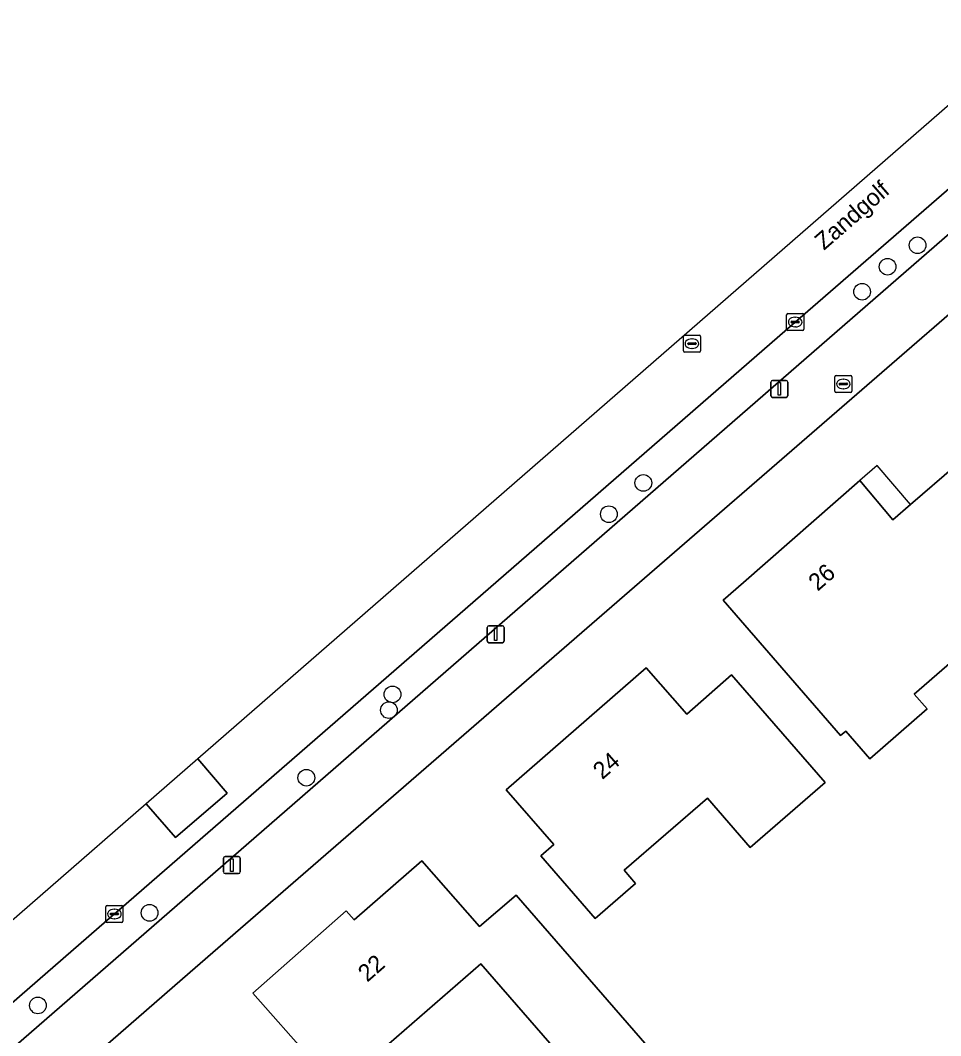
# Model space of a CAD drawing. Extents: x 155887 to 156869, y 383880 to 384678.
# Drawn here: x 156421 to 156475, y 384473.4 to 384532.9 of the extents above; entities that cross this region are included whole.
import ezdxf

# ---------------------------------------------------------------- set-up
doc = ezdxf.new("R2010")
doc.units = 0
for name, color, linetype in [('IMGEO_Boom', 7, 'Continuous'), ('IMGEO_Brandkraan', 7, 'Continuous'), ('IMGEO_Erf', 7, 'Continuous'), ('IMGEO_Kolk', 7, 'Continuous'), ('IMGEO_Lichtmast', 7, 'Continuous'), ('IMGEO_Openbare_ruimte_label', 7, 'Continuous'), ('IMGEO_Pand', 7, 'Continuous'), ('IMGEO_Pand_nummerreeks', 7, 'Continuous'), ('IMGEO_Pand_overbouw', 7, 'Continuous'), ('IMGEO_Parkeervlak_open', 7, 'Continuous'), ('IMGEO_Rijbaan_lokaal_gesloten', 7, 'Continuous'), ('IMGEO_Rijbaan_lokaal_open', 7, 'Continuous'), ('IMGEO_Rioolput', 7, 'Continuous'), ('IMGEO_Voetpad_open', 7, 'Continuous')]:
    doc.layers.add(name, color=color, linetype=linetype)

msp = doc.modelspace()

# ---------------------------------------------------------------- linework, layer by layer
at = {"layer": 'IMGEO_Boom'}
for centre in [(156473.598, 384519.751), (156471.843, 384518.496), (156470.348, 384517.029), (156457.535, 384505.828), (156455.516, 384503.998), (156442.843, 384493.441), (156442.634, 384492.522), (156437.797, 384488.561), (156428.616, 384480.645), (156422.074, 384475.221)]:
    msp.add_circle(centre, 0.489, dxfattribs=at)
at = {"layer": 'IMGEO_Brandkraan'}
for p, q in [((156468.75, 384511.197), (156468.75, 384512.049)), ((156468.825, 384512.123), (156469.677, 384512.123)), ((156469.238, 384511.903), (156469.263, 384511.903)), ((156469.751, 384512.049), (156469.751, 384511.197)), ((156469.009, 384511.617), (156469.009, 384511.629)), ((156469.447, 384511.58), (156469.049, 384511.58)), ((156469.052, 384511.666), (156469.45, 384511.666)), ((156469.261, 384511.343), (156469.236, 384511.343)), ((156469.493, 384511.629), (156469.493, 384511.617)), ((156469.677, 384511.123), (156468.825, 384511.123))]:
    msp.add_line(p, q, dxfattribs=at)
for points in [[(156468.75, 384511.197), (156468.75, 384512.049)], [(156468.825, 384512.123), (156469.677, 384512.123)], [(156469.751, 384512.049), (156469.751, 384511.197)], [(156469.677, 384511.123), (156468.825, 384511.123)]]:
    msp.add_lwpolyline(points, dxfattribs=at)
for centre, radius, start, end in [((156468.827, 384512.047), 0.0765, 91.55205, 178.44795), ((156468.827, 384512.047), 0.0765, 91.55205, 178.44795), ((156469.675, 384512.047), 0.0765, 1.55205, 88.44795), ((156469.675, 384512.047), 0.0765, 1.55205, 88.44795), ((156469.049, 384511.626), 0.0403, 85.87752, 175.75265), ((156469.046, 384511.616), 0.0366, 178.93798, 274.71019), ((156469.45, 384511.623), 0.043, 264.86636, 352.45326), ((156469.454, 384511.628), 0.0386, 1.73085, 96.63898), ((156468.827, 384511.199), 0.0765, 181.55205, 268.44795), ((156468.827, 384511.199), 0.0765, 181.55205, 268.44795), ((156469.675, 384511.199), 0.0765, 271.55205, 358.44795), ((156469.675, 384511.199), 0.0765, 271.55205, 358.44795)]:
    msp.add_arc(centre, radius, start, end, dxfattribs=at)
for centre, major_axis, ratio, start_param, end_param in [((156469.237, 384511.623), (-0.387, 0.002), 0.722429, 4.712389, 7.853982), ((156469.262, 384511.623), (-0.39, 0.002), 0.717154, 1.570796, 4.712389)]:
    msp.add_ellipse(centre, major_axis=major_axis, ratio=ratio, start_param=start_param, end_param=end_param, dxfattribs=at)
at = {"layer": 'IMGEO_Erf'}
msp.add_lwpolyline([(156479.838, 384519.516), (156457.305, 384500), (156432.323, 384478.325), (156430.543, 384476.776), (156389.717, 384441.255)], dxfattribs=at)
for points in [[(156462.205, 384498.96), (156463.394, 384500), (156470.212, 384505.965), (156472.149, 384503.673), (156473.186, 384504.567), (156475.864, 384506.878), (156481.84, 384500), (156483.42, 384498.182), (156480.521, 384495.665), (156478.554, 384497.929), (156473.406, 384493.458), (156474.16, 384492.59), (156470.8, 384489.673), (156469.391, 384491.296), (156469.089, 384491.033)], [(156451.523, 384483.981), (156452.285, 384484.643), (156449.494, 384487.855), (156457.7, 384495.004), (156460.074, 384492.274), (156462.69, 384494.594), (156468.188, 384488.283), (156463.799, 384484.471), (156461.284, 384487.366), (156456.413, 384483.135), (156457.081, 384482.366), (156454.713, 384480.309)], [(156452.566, 384462.808), (156449.626, 384466.189), (156454.384, 384470.326), (156453.757, 384471.048), (156448.01, 384477.658), (156439.485, 384470.246), (156437.976, 384471.982), (156438.074, 384472.067), (156434.655, 384475.946), (156440.139, 384480.76), (156440.598, 384480.234), (156444.559, 384483.696), (156447.944, 384479.837), (156450.09, 384481.683), (156460.495, 384469.709)]]:
    msp.add_lwpolyline(points, close=True, dxfattribs=at)
at = {"layer": 'IMGEO_Kolk'}
for p, q in [((156465.928, 384514.827), (156465.928, 384515.679)), ((156466.003, 384515.753), (156466.855, 384515.753)), ((156466.416, 384515.533), (156466.441, 384515.533)), ((156466.929, 384515.679), (156466.929, 384514.827)), ((156466.187, 384515.247), (156466.187, 384515.259)), ((156466.625, 384515.21), (156466.227, 384515.21)), ((156466.23, 384515.296), (156466.628, 384515.296)), ((156466.439, 384514.973), (156466.414, 384514.973)), ((156466.671, 384515.259), (156466.671, 384515.247)), ((156466.855, 384514.753), (156466.003, 384514.753)), ((156426.053, 384480.15), (156426.053, 384481.002)), ((156426.128, 384481.076), (156426.98, 384481.076)), ((156427.054, 384481.002), (156427.054, 384480.15)), ((156426.312, 384480.57), (156426.312, 384480.582)), ((156426.75, 384480.533), (156426.352, 384480.533)), ((156426.355, 384480.619), (156426.753, 384480.619)), ((156426.541, 384480.856), (156426.566, 384480.856)), ((156426.796, 384480.582), (156426.796, 384480.57)), ((156426.98, 384480.076), (156426.128, 384480.076)), ((156426.564, 384480.296), (156426.539, 384480.296))]:
    msp.add_line(p, q, dxfattribs=at)
for points in [[(156465.928, 384514.827), (156465.928, 384515.679)], [(156466.003, 384515.753), (156466.855, 384515.753)], [(156466.929, 384515.679), (156466.929, 384514.827)], [(156466.855, 384514.753), (156466.003, 384514.753)], [(156426.053, 384480.15), (156426.053, 384481.002)], [(156426.128, 384481.076), (156426.98, 384481.076)], [(156427.054, 384481.002), (156427.054, 384480.15)], [(156426.98, 384480.076), (156426.128, 384480.076)]]:
    msp.add_lwpolyline(points, dxfattribs=at)
for centre, radius, start, end in [((156466.005, 384515.677), 0.0765, 91.55205, 178.44795), ((156466.005, 384515.677), 0.0765, 91.55205, 178.44795), ((156466.853, 384515.677), 0.0765, 1.55205, 88.44795), ((156466.853, 384515.677), 0.0765, 1.55205, 88.44795), ((156466.227, 384515.256), 0.0403, 85.87752, 175.75265), ((156466.224, 384515.246), 0.0366, 178.93798, 274.71019), ((156466.628, 384515.253), 0.043, 264.86636, 352.45326), ((156466.632, 384515.258), 0.0386, 1.73085, 96.63898), ((156466.005, 384514.829), 0.0765, 181.55205, 268.44795), ((156466.005, 384514.829), 0.0765, 181.55205, 268.44795), ((156466.853, 384514.829), 0.0765, 271.55205, 358.44795), ((156466.853, 384514.829), 0.0765, 271.55205, 358.44795), ((156426.13, 384481), 0.0765, 91.55205, 178.44795), ((156426.13, 384481), 0.0765, 91.55205, 178.44795), ((156426.978, 384481), 0.0765, 1.55205, 88.44795), ((156426.978, 384481), 0.0765, 1.55205, 88.44795), ((156426.352, 384480.579), 0.0403, 85.87752, 175.75265), ((156426.349, 384480.569), 0.0366, 178.93798, 274.71019), ((156426.753, 384480.576), 0.043, 264.86636, 352.45326), ((156426.757, 384480.581), 0.0386, 1.73085, 96.63898), ((156426.13, 384480.152), 0.0765, 181.55205, 268.44795), ((156426.13, 384480.152), 0.0765, 181.55205, 268.44795), ((156426.978, 384480.152), 0.0765, 271.55205, 358.44795), ((156426.978, 384480.152), 0.0765, 271.55205, 358.44795)]:
    msp.add_arc(centre, radius, start, end, dxfattribs=at)
for centre, major_axis, ratio, start_param, end_param in [((156466.415, 384515.253), (-0.387, 0.002), 0.722429, 4.712389, 7.853982), ((156466.44, 384515.253), (-0.39, 0.002), 0.717154, 1.570796, 4.712389), ((156426.54, 384480.576), (-0.387, 0.002), 0.722429, 4.712389, 7.853982), ((156426.565, 384480.576), (-0.39, 0.002), 0.717154, 1.570796, 4.712389)]:
    msp.add_ellipse(centre, major_axis=major_axis, ratio=ratio, start_param=start_param, end_param=end_param, dxfattribs=at)
at = {"layer": 'IMGEO_Lichtmast'}
for p, q in [((156465.006, 384510.936), (156465.006, 384511.736)), ((156465.006, 384511.736), (156465.006, 384510.936)), ((156465.106, 384511.836), (156465.896, 384511.836)), ((156465.896, 384511.836), (156465.106, 384511.836)), ((156465.996, 384511.736), (156465.996, 384510.936)), ((156465.996, 384510.936), (156465.996, 384511.736)), ((156465.896, 384510.836), (156465.106, 384510.836)), ((156465.106, 384510.836), (156465.896, 384510.836)), ((156448.393, 384496.565), (156448.393, 384497.365)), ((156448.393, 384497.365), (156448.393, 384496.565)), ((156448.493, 384497.465), (156449.283, 384497.465)), ((156449.283, 384497.465), (156448.493, 384497.465)), ((156449.383, 384497.365), (156449.383, 384496.565)), ((156449.383, 384496.565), (156449.383, 384497.365)), ((156449.283, 384496.465), (156448.493, 384496.465)), ((156448.493, 384496.465), (156449.283, 384496.465)), ((156433.039, 384483.941), (156433.829, 384483.941)), ((156433.829, 384483.941), (156433.039, 384483.941)), ((156432.939, 384483.041), (156432.939, 384483.841)), ((156432.939, 384483.841), (156432.939, 384483.041)), ((156433.929, 384483.841), (156433.929, 384483.041)), ((156433.929, 384483.041), (156433.929, 384483.841)), ((156433.829, 384482.941), (156433.039, 384482.941)), ((156433.039, 384482.941), (156433.829, 384482.941))]:
    msp.add_line(p, q, dxfattribs=at)
for points in [[(156465.426, 384511.711), (156465.576, 384511.711), (156465.576, 384510.961), (156465.426, 384510.961), (156465.426, 384511.711)], [(156448.813, 384497.34), (156448.963, 384497.34), (156448.963, 384496.59), (156448.813, 384496.59), (156448.813, 384497.34)], [(156433.359, 384483.816), (156433.509, 384483.816), (156433.509, 384483.066), (156433.359, 384483.066), (156433.359, 384483.816)]]:
    msp.add_lwpolyline(points, dxfattribs=at)
for centre, start, end in [((156465.106, 384511.736), 90, 180), ((156465.106, 384511.736), 90, 180), ((156465.896, 384511.736), 0, 90), ((156465.896, 384511.736), 360, 90), ((156465.106, 384510.936), 180, 270), ((156465.106, 384510.936), 180, 270), ((156465.896, 384510.936), 270, 0), ((156465.896, 384510.936), 270, 0), ((156448.493, 384497.365), 90, 180), ((156448.493, 384497.365), 90, 180), ((156449.283, 384497.365), 0, 90), ((156449.283, 384497.365), 360, 90), ((156448.493, 384496.565), 180, 270), ((156448.493, 384496.565), 180, 270), ((156449.283, 384496.565), 270, 0), ((156449.283, 384496.565), 270, 0), ((156433.039, 384483.841), 90, 180), ((156433.039, 384483.841), 90, 180), ((156433.829, 384483.841), 0, 90), ((156433.829, 384483.841), 360, 90), ((156433.039, 384483.041), 180, 270), ((156433.039, 384483.041), 180, 270), ((156433.829, 384483.041), 270, 0), ((156433.829, 384483.041), 270, 0)]:
    msp.add_arc(centre, 0.1, start, end, dxfattribs=at)
at = {"layer": 'IMGEO_Pand'}
for points in [[(156473.186, 384504.567), (156472.149, 384503.673), (156470.212, 384505.965), (156463.394, 384500), (156462.205, 384498.96), (156469.089, 384491.033), (156469.391, 384491.296), (156470.8, 384489.673), (156474.16, 384492.59), (156473.406, 384493.458), (156478.554, 384497.929), (156480.521, 384495.665), (156483.42, 384498.182), (156481.84, 384500), (156475.864, 384506.878)], [(156454.713, 384480.309), (156457.081, 384482.366), (156456.413, 384483.135), (156461.284, 384487.366), (156463.799, 384484.471), (156468.188, 384488.283), (156462.69, 384494.594), (156460.074, 384492.274), (156457.7, 384495.004), (156449.494, 384487.855), (156452.285, 384484.643), (156451.523, 384483.981)], [(156449.626, 384466.189), (156452.566, 384462.808), (156460.495, 384469.709), (156450.09, 384481.683), (156447.944, 384479.837), (156444.559, 384483.696), (156440.598, 384480.234), (156440.139, 384480.76), (156434.655, 384475.946), (156438.074, 384472.067), (156437.976, 384471.982), (156439.485, 384470.246), (156448.01, 384477.658), (156453.757, 384471.048), (156454.384, 384470.326)]]:
    msp.add_lwpolyline(points, close=True, dxfattribs=at)
at = {"layer": 'IMGEO_Pand_overbouw'}
msp.add_lwpolyline([(156473.186, 384504.567), (156471.223, 384506.842), (156470.212, 384505.965), (156472.149, 384503.673)], close=True, dxfattribs=at)
at = {"layer": 'IMGEO_Parkeervlak_open'}
msp.add_lwpolyline([(156581.687, 384615.408), (156579.282, 384613.324), (156578.098, 384612.298), (156551.569, 384589.179), (156512.78, 384555.514), (156507.992, 384551.373), (156500, 384544.42), (156476.04, 384523.575), (156466.428, 384515.254), (156448.887, 384500), (156426.95, 384480.922), (156426.553, 384480.577), (156386.238, 384445.513), (156385.943, 384445.252), (156387.279, 384443.752), (156428.273, 384479.396), (156451.969, 384500), (156477.412, 384522.142), (156500, 384541.752)], dxfattribs=at)
at = {"layer": 'IMGEO_Rijbaan_lokaal_gesloten'}
msp.add_lwpolyline([(156478.793, 384530.889), (156431.432, 384489.658), (156431.432, 384489.658), (156433.16, 384487.659), (156430.134, 384485.054), (156428.419, 384487.035), (156428.419, 384487.035), (156383.559, 384447.983), (156385.943, 384445.252), (156386.238, 384445.513), (156426.553, 384480.577), (156426.95, 384480.922), (156448.887, 384500), (156466.428, 384515.254), (156476.04, 384523.575)], dxfattribs=at)
at = {"layer": 'IMGEO_Rijbaan_lokaal_open'}
msp.add_lwpolyline([(156428.419, 384487.035), (156428.419, 384487.035), (156430.134, 384485.054), (156433.16, 384487.659), (156431.432, 384489.658), (156431.432, 384489.658)], close=True, dxfattribs=at)
at = {"layer": 'IMGEO_Rioolput'}
for p, q in [((156459.881, 384513.56), (156459.881, 384514.412)), ((156459.956, 384514.486), (156460.808, 384514.486)), ((156460.882, 384514.412), (156460.882, 384513.56)), ((156460.14, 384513.98), (156460.14, 384513.992)), ((156460.578, 384513.943), (156460.18, 384513.943)), ((156460.183, 384514.029), (156460.581, 384514.029)), ((156460.392, 384513.706), (156460.367, 384513.706)), ((156460.369, 384514.266), (156460.394, 384514.266)), ((156460.624, 384513.992), (156460.624, 384513.98)), ((156460.808, 384513.486), (156459.956, 384513.486))]:
    msp.add_line(p, q, dxfattribs=at)
for points in [[(156459.881, 384513.56), (156459.881, 384514.412)], [(156459.956, 384514.486), (156460.808, 384514.486)], [(156460.882, 384514.412), (156460.882, 384513.56)], [(156460.808, 384513.486), (156459.956, 384513.486)]]:
    msp.add_lwpolyline(points, dxfattribs=at)
for centre, radius, start, end in [((156459.958, 384514.41), 0.0765, 91.55205, 178.44795), ((156459.958, 384514.41), 0.0765, 91.55205, 178.44795), ((156460.806, 384514.41), 0.0765, 1.55205, 88.44795), ((156460.806, 384514.41), 0.0765, 1.55205, 88.44795), ((156460.18, 384513.989), 0.0403, 85.87752, 175.75265), ((156460.177, 384513.979), 0.0366, 178.93798, 274.71019), ((156460.581, 384513.986), 0.043, 264.86636, 352.45326), ((156460.585, 384513.991), 0.0386, 1.73085, 96.63898), ((156459.958, 384513.562), 0.0765, 181.55205, 268.44795), ((156459.958, 384513.562), 0.0765, 181.55205, 268.44795), ((156460.806, 384513.562), 0.0765, 271.55205, 358.44795), ((156460.806, 384513.562), 0.0765, 271.55205, 358.44795)]:
    msp.add_arc(centre, radius, start, end, dxfattribs=at)
for centre, major_axis, ratio, start_param, end_param in [((156460.368, 384513.986), (-0.387, 0.002), 0.722429, 4.712389, 7.853982), ((156460.393, 384513.986), (-0.39, 0.002), 0.717154, 1.570796, 4.712389)]:
    msp.add_ellipse(centre, major_axis=major_axis, ratio=ratio, start_param=start_param, end_param=end_param, dxfattribs=at)
at = {"layer": 'IMGEO_Voetpad_open'}
msp.add_lwpolyline([(156562.204, 384591.149), (156563.702, 384592.454), (156571.686, 384599.408), (156571.912, 384599.605), (156578.846, 384605.645), (156579.537, 384606.233), (156584.737, 384610.658), (156582.526, 384613.433), (156578.017, 384609.497), (156509.198, 384549.738), (156500, 384541.752), (156477.412, 384522.142), (156451.969, 384500), (156428.273, 384479.396), (156387.279, 384443.752), (156389.717, 384441.255), (156430.543, 384476.776), (156432.323, 384478.325), (156457.305, 384500), (156479.838, 384519.516), (156485.227, 384524.21), (156487.562, 384526.245), (156500, 384537.079), (156511.059, 384546.712)], close=True, dxfattribs=at)

# ---------------------------------------------------------------- texts
at = {"layer": 'IMGEO_Openbare_ruimte_label'}
msp.add_text('Zandgolf', height=1, rotation=40.98653, dxfattribs=at).set_placement((156468.117, 384519.427))
at = {"layer": 'IMGEO_Pand_nummerreeks'}
for s, rotation, p in [('26', 41.18137, (156467.747, 384499.451)), ('24', 41.06211, (156455.129, 384488.413)), ('22', 41.15556, (156441.367, 384476.55))]:
    msp.add_text(s, height=1, rotation=rotation, dxfattribs=at).set_placement(p)

doc.saveas('drawing.dxf')
